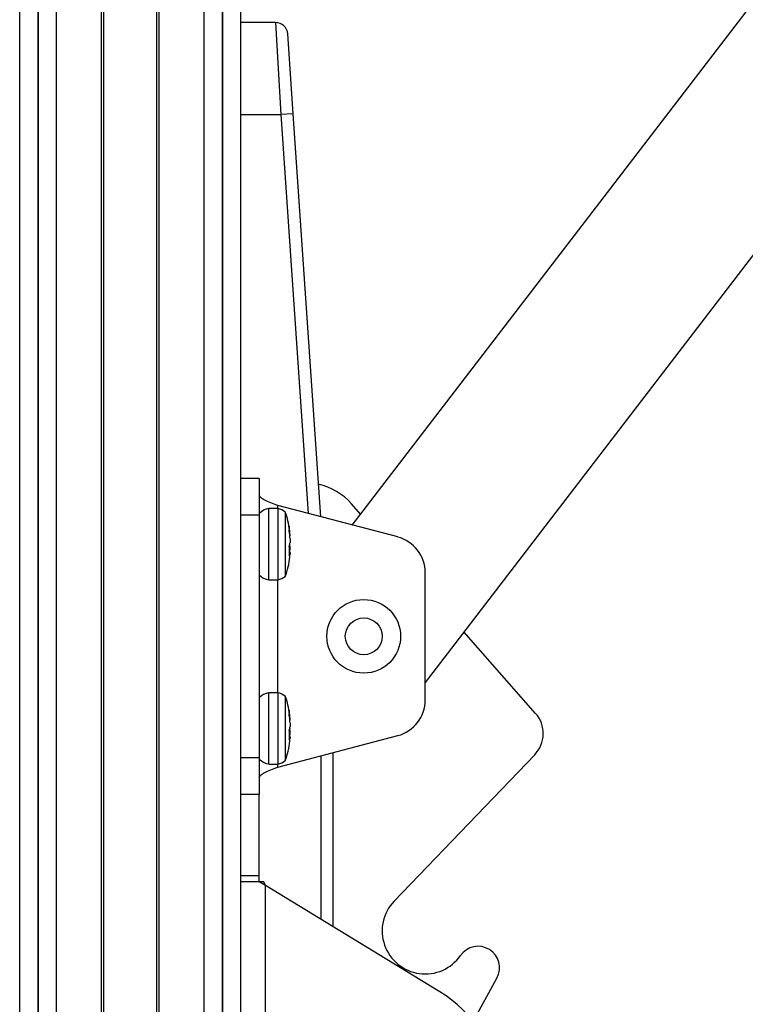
# Model space of a CAD drawing. Header units: inches. Extents: x 0 to 77643, y -44170 to 0.
# Tile 492 of 546: x 76589.15 to 76590.67, y -39754.85 to -39752.79. Entities that reach past the tile are written whole.
import ezdxf

# ---------------------------------------------------------------- set-up
doc = ezdxf.new("R2010")
doc.units = ezdxf.units.IN
doc.header["$MEASUREMENT"] = 0
doc.layers.get('0').update_dxf_attribs({"lineweight": 0})
doc.layers.add('FAKRO LOFT LADDERS', color=7, linetype='Continuous')

# ---------------------------------------------------------------- blocks, each defined once
blk = doc.blocks.new('A$C1F246084')
at = {"layer": 'FAKRO LOFT LADDERS', "color": 7, "linetype": 'Continuous'}
for p, q in [((75.233, 237.4), (75.233, 408.519)), ((75.683, 408.519), (75.683, 236.621)), ((75.683, 236.621), (75.683, 408.519)), ((76.133, 236.5), (76.133, 408.519)), ((77.229, 236.5), (77.229, 408.519)), ((77.283, 236.523), (77.283, 408.519)), ((78.582, 236.523), (78.582, 408.519)), ((78.636, 236.5), (78.636, 408.519)), ((79.733, 236.5), (79.733, 408.519)), ((80.183, 236.621), (80.183, 408.519)), ((80.183, 408.519), (80.183, 236.621)), ((80.633, 237.4), (80.633, 408.519)), ((83.354, 332.068), (115.33, 373.785)), ((118.428, 371.663), (85.133, 328.225)), ((81.478, 344.35), (80.633, 344.35)), ((81.478, 344.35), (81.611, 342.1)), ((81.91, 342.12), (81.777, 344.07)), ((80.633, 342.1), (81.611, 342.1)), ((81.91, 342.12), (81.611, 342.1)), ((81.611, 342.1), (82.275, 332.351)), ((82.581, 332.271), (81.91, 342.12)), ((81.083, 333.208), (80.633, 333.208)), ((81.083, 333.208), (81.083, 332.308)), ((81.533, 332.47), (81.533, 332.546)), ((84.462, 331.777), (81.533, 332.546)), ((83.557, 332.333), (83.331, 332.59)), ((81.083, 332.308), (80.633, 332.308)), ((81.083, 332.308), (81.083, 326.392)), ((81.315, 330.73), (81.315, 332.47)), ((81.535, 332.47), (81.315, 332.47)), ((81.535, 332.47), (81.535, 330.73)), ((81.717, 332.387), (81.717, 330.814)), ((81.809, 332.044), (81.809, 331.954)), ((81.818, 331.895), (81.829, 331.896)), ((81.829, 331.803), (81.833, 331.803)), ((81.833, 331.803), (81.833, 331.841)), ((81.809, 331.543), (81.809, 331.326)), ((81.826, 331.594), (81.829, 331.593)), ((81.833, 331.738), (81.833, 331.646)), ((81.833, 331.462), (81.833, 331.555)), ((81.833, 331.398), (81.809, 331.4)), ((81.809, 331.388), (81.829, 331.386)), ((81.833, 331.397), (81.833, 331.359)), ((85.133, 327.794), (85.133, 330.906)), ((81.315, 330.73), (81.535, 330.73)), ((81.533, 327.97), (81.533, 330.73)), ((87.829, 327.467), (86.079, 329.46)), ((81.315, 326.23), (81.315, 327.97)), ((81.535, 327.97), (81.315, 327.97)), ((81.535, 327.97), (81.535, 326.23)), ((81.717, 327.887), (81.717, 326.314)), ((81.809, 327.544), (81.809, 327.454)), ((81.818, 327.395), (81.829, 327.396)), ((81.829, 327.303), (81.833, 327.303)), ((81.833, 327.303), (81.833, 327.341)), ((81.833, 327.238), (81.833, 327.146)), ((81.809, 327.043), (81.809, 326.826)), ((81.826, 327.094), (81.829, 327.093)), ((81.833, 326.962), (81.833, 327.055)), ((81.533, 326.154), (84.462, 326.924)), ((81.833, 326.898), (81.809, 326.9)), ((81.809, 326.888), (81.829, 326.886)), ((81.828, 326.887), (81.829, 326.886)), ((81.833, 326.897), (81.833, 326.859)), ((82.883, 322.253), (82.883, 326.509)), ((80.633, 326.392), (81.083, 326.392)), ((81.083, 326.392), (81.083, 325.492)), ((82.583, 326.43), (82.583, 322.436)), ((84.375, 322.877), (87.806, 326.453)), ((81.315, 326.23), (81.535, 326.23)), ((81.533, 326.154), (81.533, 326.23)), ((80.633, 325.492), (81.083, 325.492)), ((81.083, 323.5), (81.083, 325.492)), ((81.083, 323.35), (81.083, 325.492)), ((81.083, 323.5), (80.633, 323.5)), ((81.083, 323.35), (81.083, 323.5)), ((81.083, 323.35), (80.633, 323.35)), ((81.195, 323.35), (81.083, 323.35)), ((81.233, 323.259), (81.083, 323.35)), ((81.233, 323.259), (81.195, 323.35)), ((81.233, 311.49), (81.233, 323.259)), ((85.494, 320.662), (81.233, 323.259)), ((86.305, 319.936), (86.886, 320.998))]:
    blk.add_line(p, q, dxfattribs=at)
for radius in [0.9, 0.45]:
    blk.add_circle((83.633, 329.35), radius, dxfattribs=at)
for centre, radius, start, end in [((81.478, 344.05), 0.3, 3.9005, 90), ((81.478, 344.05), 0.3, 3.9005, 90), ((82.204, 331.6), 1.5, 41.2847, 77.5435), ((81.374, 332.072), 0.403, 98.4567, 136.2674), ((81.447, 332.038), 0.441, 52.2231, 78.4477), ((79.944, 331.723), 1.893, 6.8404, 20.5297), ((80.17, 331.746), 1.665, 5.1584, 10.3114), ((80.116, 331.65), 1.72, 5.1302, 10.1743), ((79.944, 331.723), 1.893, 5.7292, 6.0547), ((80.466, 331.77), 1.369, 2.9951, 5.266), ((80.648, 331.701), 1.186, 1.8121, 4.9933), ((81.478, 331.683), 0.359, 337.1344, 347.8352), ((81.478, 331.518), 0.359, 12.1594, 13.3186), ((81.575, 331.653), 0.258, 349.9375, 358.5777), ((81.576, 331.548), 0.256, 1.474, 10.0802), ((84.233, 330.906), 0.9, 0, 75.2713), ((81.533, 331.452), 0.303, 335.4126, 347.42), ((80.17, 331.454), 1.666, 354.278, 354.8589), ((80.65, 331.5), 1.184, 355.0759, 358.1626), ((80.461, 331.431), 1.374, 354.7541, 356.9917), ((79.944, 331.477), 1.893, 339.4703, 354.2708), ((81.374, 331.129), 0.403, 223.7326, 261.5433), ((81.447, 331.162), 0.441, 281.5523, 307.7769), ((81.374, 327.572), 0.403, 98.4567, 136.2674), ((81.447, 327.538), 0.441, 52.2231, 78.4477), ((79.944, 327.223), 1.893, 6.8404, 20.5297), ((84.233, 327.794), 0.9, 284.7287, 0), ((80.17, 327.246), 1.665, 5.1584, 10.3114), ((80.116, 327.15), 1.72, 5.1302, 10.1743), ((87.265, 326.973), 0.75, 316.1872, 41.2847), ((79.944, 327.223), 1.893, 5.7292, 6.0547), ((80.466, 327.27), 1.369, 2.9951, 5.266), ((80.648, 327.201), 1.186, 1.8121, 4.9933), ((81.478, 327.183), 0.359, 337.1344, 347.8352), ((81.478, 327.018), 0.359, 12.1594, 13.3186), ((81.575, 327.153), 0.258, 349.9375, 358.5777), ((81.576, 327.048), 0.256, 1.474, 10.0802), ((79.944, 326.977), 1.893, 339.4703, 354.2708), ((81.533, 326.952), 0.303, 335.4126, 347.42), ((80.17, 326.954), 1.666, 354.278, 354.8589), ((80.65, 327), 1.184, 355.0759, 358.1626), ((80.461, 326.931), 1.374, 354.7541, 356.9917), ((81.374, 326.629), 0.403, 223.7326, 261.5433), ((81.447, 326.662), 0.441, 281.5523, 307.7769), ((85.133, 322.15), 1.05, 136.1872, 325.1501), ((86.425, 321.25), 0.525, 331.3423, 145.1501), ((83.933, 318.1), 3, 312.9395, 58.6414)]:
    blk.add_arc(centre, radius, start, end, dxfattribs=at)
for points in [[(81.533, 332.546), (81.474, 332.568), (81.415, 332.589), (81.306, 332.633), (81.256, 332.654), (81.173, 332.697), (81.14, 332.719), (81.095, 332.762), (81.083, 332.783), (81.083, 332.805)], [(81.083, 325.895), (81.083, 325.917), (81.095, 325.938), (81.14, 325.982), (81.173, 326.003), (81.256, 326.046), (81.306, 326.068), (81.415, 326.111), (81.474, 326.132), (81.533, 326.154)]]:
    blk.add_open_spline(points, degree=3, knots=[0, 0, 0, 0, 0.25, 0.25, 0.5, 0.5, 0.75, 0.75, 1, 1, 1, 1], dxfattribs=at)
for points in [[(81.833, 331.803), (81.833, 331.803), (81.833, 331.803), (81.833, 331.803)], [(81.829, 331.386), (81.831, 331.395), (81.832, 331.398), (81.833, 331.397)], [(81.833, 327.303), (81.833, 327.303), (81.833, 327.303), (81.833, 327.303)], [(81.829, 326.886), (81.831, 326.895), (81.832, 326.898), (81.833, 326.897)]]:
    blk.add_open_spline(points, degree=3, dxfattribs=at)

msp = doc.modelspace()

# ---------------------------------------------------------------- block references
at = {"xscale": 0.08579999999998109, "yscale": 0.08579999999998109, "zscale": 0.08579999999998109}
msp.add_blockref('A$C1F246084', (76582.69603, -39782.34079), dxfattribs=at)

doc.saveas('drawing.dxf')
